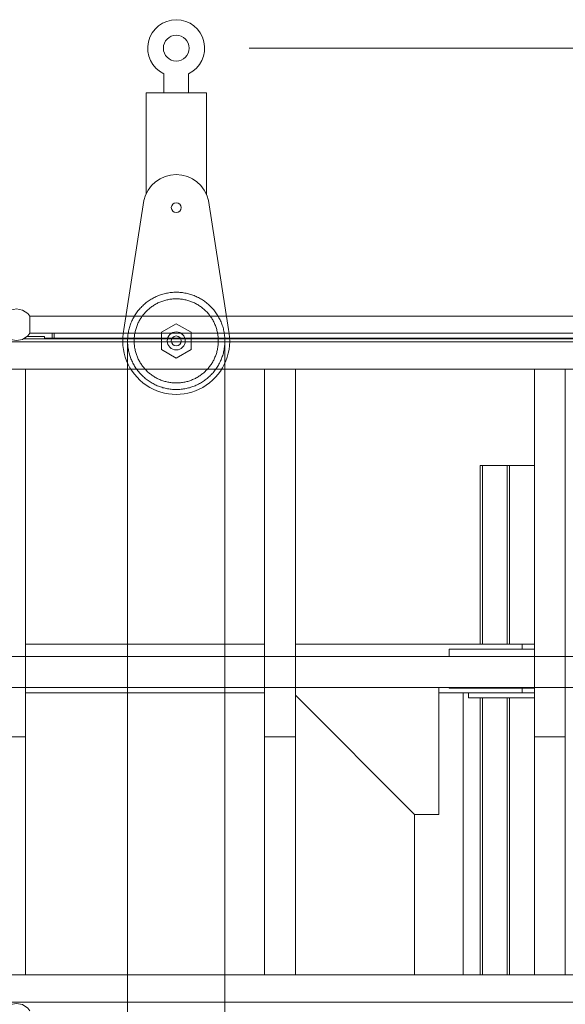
# Model space of a CAD drawing. Header units: millimetres. Extents: x 53746 to 116821, y -810352 to -765802.
# Tile 307 of 347: x 92805 to 93926, y -773228 to -771203. Entities that reach past the tile are written whole.
import ezdxf
from ezdxf.enums import TextEntityAlignment as Align

# ---------------------------------------------------------------- set-up
doc = ezdxf.new("R2010")
doc.units = ezdxf.units.MM
doc.header["$MEASUREMENT"] = 0
doc.linetypes.add('DGN Style 2', pattern=[1526.188139, 1017.458759, -508.72938])
doc.linetypes.add('DGN Style 3', pattern=[2002.806, 1430.575714, -572.230286])
for name, color, linetype, lineweight in [('Main Cradle Rails', 7, 'Continuous', 0), ('Side Cradle Stbd', 7, 'Continuous', 0), ('Side Cradle Tower Platform', 7, 'Continuous', 0), ('Side Slip Rails', 7, 'Continuous', 0)]:
    doc.layers.add(name, color=color, linetype=linetype, lineweight=lineweight)
doc.styles.add('Style-ENGINEERING', font='ENGINEERING.shx')
doc.styles.add('Style-ENGINEERING_0', font='ENGINEERING.shx')
doc.dimstyles.new('MetricMM', dxfattribs={"dimtxt": 3, "dimasz": 3, "dimexe": 1.5, "dimexo": 1.5, "dimgap": 1.5, "dimtad": 1, "dimdec": 0, "dimzin": 7, "dimtxsty": 'Style-ENGINEERING_0', "dimcen": 0.09, "dimclrd": 1, "dimclre": 1, "dimclrt": 7, "dimadec": 0, "dimazin": 3, "dimtfac": 1, "dimtdec": 0, "dimtofl": 0, "dimtmove": 0, "dimatfit": 3, "dimfxl": 1, "dimtzin": 7, "dimlwd": -1, "dimlwe": 0, "dimarcsym": 0})

# ---------------------------------------------------------------- blocks, each defined once
blk = doc.blocks.new('*U61')
at = {"color": 7, "linetype": 'Continuous', "lineweight": 13}
for p, q in [((-25.4, 274.1), (-25.4, 234.8)), ((25.5, 274.1), (25.5, 234.8)), ((-66.5, 13.3), (-107.5, -251.8)), ((66.5, 13.3), (107.5, -251.8))]:
    blk.add_line(p, q, dxfattribs=at)
at = {"color": 7, "linetype": 'Continuous', "lineweight": 13, "flags": 128}
blk.add_lwpolyline([(62.1, 26.6), (62.1, 234.8), (-62.1, 234.8), (-62.1, 26.6)], dxfattribs=at)
at = {"color": 7, "linetype": 'Continuous', "lineweight": 0, "flags": 128}
blk.add_lwpolyline([(0, -240), (30.5, -257.7), (30.5, -292.9), (0, -310.5), (-30.5, -292.9), (-30.5, -257.7), (0, -240)], close=True, dxfattribs=at)
at = {"color": 7, "linetype": 'Continuous', "lineweight": 13}
blk.add_circle((0, 326.7), 26.5, dxfattribs=at)
at = {"color": 7, "linetype": 'Continuous', "lineweight": 0}
for centre, radius in [((0, -1.2), 10.1), ((0, -275.3), 18.6), ((0, -275.3), 10.1)]:
    blk.add_circle(centre, radius, dxfattribs=at)
at = {"color": 7, "linetype": 'DGN Style 2', "lineweight": 0}
for radius in [100, 86.5]:
    blk.add_circle((0, -275.3), radius, dxfattribs=at)
at = {"color": 7, "linetype": 'Continuous', "lineweight": 13, "extrusion": (0, 0, -1)}
for centre, radius, start, end in [((0, 326.7), 58.5, 295.7749, 244.2251), ((0, -1.2), 68, 12.2966, 167.7034), ((0, -275.3), 110, 167.7034, 12.2966)]:
    blk.add_arc(centre, radius, start, end, dxfattribs=at)
blk = doc.blocks.new('*D63')
at = {"color": 1, "linetype": 'Continuous', "lineweight": 0, "transparency": 16777216}
for p, q in [((7993.4, 16815.2), (9900.7, 16815.2)), ((8729.8, 15014.9), (9900.7, 15014.9))]:
    blk.add_line(p, q, dxfattribs=at)
at = {"color": 1, "linetype": 'Continuous', "transparency": 16777216}
blk.add_line((9810.7, 16815.2), (9810.7, 15014.9), dxfattribs=at)
at = {"color": 1, "linetype": 'Continuous', "lineweight": 0, "transparency": 16777216, "extrusion": (0, 0, -1)}
blk.add_solid([(-9735.7, 16515.2), (-9810.7, 16815.2), (-9885.7, 16515.2)], dxfattribs=at)
at = {"color": 1, "linetype": 'Continuous', "lineweight": 0, "transparency": 16777216}
blk.add_solid([(9885.7, 15314.9), (9810.7, 15014.9), (9735.7, 15314.9)], dxfattribs=at)
at = {"layer": 'Defpoints', "color": 7, "linetype": 'Continuous', "lineweight": 0, "transparency": 16777216}
for p in [(7843.4, 16815.2), (9810.7, 15915.1), (8579.8, 15014.9), (9810.7, 15014.9)]:
    blk.add_point(p, dxfattribs=at)
at = {"color": 7, "linetype": 'Continuous', "lineweight": 0, "transparency": 16777216, "style": 'Style-ENGINEERING'}
blk.add_text('1 800', height=300, rotation=90, dxfattribs=at).set_placement((9510.7, 15328.1), align=Align.MIDDLE_LEFT)
blk = doc.blocks.new('*U57')
at = {"color": 7, "linetype": 'DGN Style 3', "lineweight": 13}
for p, q in [((7743.4, 16213.2), (7743.4, 14647.6)), ((7943.4, 16213.2), (7943.4, -4026.1))]:
    blk.add_line(p, q, dxfattribs=at)
at = {"layer": 'Side Cradle Stbd', "color": 7, "linetype": 'Continuous', "lineweight": 0}
for p, q in [((8024.8, 15589.3), (7533.3, 15589.3)), ((8554.4, 15589.3), (8088.3, 15589.3)), ((8579.8, 15579.3), (8404.4, 15579.3)), ((8404.4, 15579.3), (8404.4, 15564)), ((8579.8, 15589.3), (8554.4, 15589.3)), ((8404.4, 15500.5), (8404.4, 15499.3)), ((8404.4, 15499.3), (8579.8, 15499.3)), ((8024.8, 15489.3), (7533.3, 15489.3)), ((8554.4, 15489.3), (8383.2, 15489.3)), ((8433.2, 15489.3), (8433.2, 14909.3)), ((8444.4, 15479.3), (8444.4, 15489.3)), ((8579.8, 15489.3), (8554.4, 15489.3)), ((8333.2, 15239.3), (8333.2, 14909.3))]:
    blk.add_line(p, q, dxfattribs=at)
at = {"layer": 'Side Cradle Stbd', "color": 7, "linetype": 'Continuous', "lineweight": 0, "flags": 128}
for points in [[(8554.4, 15589.3), (8554.4, 15589.3), (8554.4, 15579.3)], [(8383.2, 15500.5), (8383.2, 15239.3), (8333.2, 15239.3), (8088.3, 15484.3)], [(8554.4, 15499.3), (8554.4, 15489.3), (8554.4, 15489.3)], [(8579.8, 15479.3), (8554.4, 15479.3), (8504.4, 15479.3), (8444.4, 15479.3)]]:
    blk.add_lwpolyline(points, dxfattribs=at)
at = {"layer": 'Side Cradle Tower Platform', "color": 7, "linetype": 'Continuous', "lineweight": 0}
for p, q in [((7542.4, 16263.8), (8898.5, 16263.8)), ((7532.5, 16217.3), (7532.5, 16219.6)), ((7537.5, 16222.3), (7537.5, 16223)), ((7572.5, 16222.3), (7537.5, 16222.3)), ((8898.5, 16228.8), (7542.4, 16228.8)), ((7572.5, 16222.3), (7572.5, 16217.3)), ((7588, 16218.8), (7588, 16228.8)), ((7592, 16218.8), (7592, 16228.8)), ((3060.3, 16211.3), (9148.3, 16211.3)), ((8911.8, 16217.3), (7529, 16217.3)), ((7531.3, 16218.8), (7532.5, 16218.8)), ((7572.5, 16218.8), (8909.5, 16218.8)), ((9134.8, 16155.3), (6504.3, 16155.3)), ((7533.3, 16155.3), (7533.3, 15399)), ((8024.8, 15399), (8024.8, 16155.3)), ((8088.3, 16155.3), (8088.3, 15399)), ((8579.8, 15399), (8579.8, 16155.3)), ((8643.3, 16155.3), (8643.3, 15399)), ((9134.8, 15564), (3073.8, 15564)), ((3073.8, 15500.5), (9134.8, 15500.5)), ((8024.8, 15500.5), (8024.8, 15500.5)), ((8579.8, 15500.5), (8579.8, 15500.5)), ((7469.8, 15399), (7533.3, 15399)), ((7533.3, 14909.3), (7533.3, 15399)), ((8024.8, 15399), (8088.3, 15399)), ((8024.8, 14909.3), (8024.8, 15399)), ((8088.3, 14909.3), (8088.3, 15399)), ((8579.8, 15399), (8643.3, 15399)), ((8579.8, 14909.3), (8579.8, 15399)), ((8643.3, 14909.3), (8643.3, 15399)), ((6104.3, 14909.3), (9134.8, 14909.3)), ((8024.8, 14909.3), (8024.8, 14909.3)), ((8579.8, 14909.3), (8579.8, 14909.3)), ((3060.3, 14853.3), (9148.3, 14853.3))]:
    blk.add_line(p, q, dxfattribs=at)
at = {"layer": 'Side Cradle Tower Platform', "color": 7, "linetype": 'Continuous', "lineweight": 0, "flags": 128}
for points in [[(7542.4, 16263.8), (7538, 16269.2), (7527.5, 16276.3), (7515, 16278.8), (7502.6, 16276.3), (7492.1, 16269.2), (7487.7, 16263.8)], [(7542.4, 16263.8), (7542.4, 16263.8), (7542.4, 16263.4), (7542.4, 16262.6), (7542.3, 16262.4), (7542.4, 16262.3), (7542.4, 16261.4), (7542.4, 16258.8), (7542.2, 16258.6), (7542.2, 16258.5), (7542.3, 16257.9), (7542.3, 16257.6), (7542.3, 16257.6), (7542.3, 16257.2), (7542.3, 16253), (7542.3, 16252.9), (7542.3, 16251.2), (7542.3, 16246.8), (7542.4, 16246.3), (7542.4, 16244.5), (7542.4, 16240.2), (7542.3, 16239.6), (7542.3, 16239.6), (7542.3, 16238.1), (7542.3, 16234.9), (7542.3, 16234.9), (7542.3, 16234.6), (7542.2, 16234), (7542.2, 16233.9), (7542.4, 16233.7), (7542.4, 16232.9), (7542.4, 16230.2), (7542.3, 16230.1), (7542.3, 16229.7), (7542.3, 16228.9), (7542.4, 16228.8), (7542.4, 16228.8)], [(7542.4, 16228.8), (7538, 16223.3), (7527.5, 16216.2), (7515, 16213.8), (7502.6, 16216.2), (7492.1, 16223.3), (7487.7, 16228.8)], [(7487.7, 14835.8), (7492.1, 14841.2), (7502.6, 14848.3), (7515, 14850.8), (7527.5, 14848.3), (7538, 14841.2), (7542.4, 14835.8)]]:
    blk.add_lwpolyline(points, dxfattribs=at)
at = {"layer": 'Side Slip Rails', "color": 7, "linetype": 'Continuous', "lineweight": 0}
for p, q in [((8468.4, 15957), (8468.4, 15589.3)), ((8473, 15957), (8473, 15589.3)), ((8523.4, 15957), (8523.4, 15589.3)), ((8528.4, 15957), (8528.4, 15589.3)), ((8468.4, 15479.3), (8468.4, 14909.3)), ((8473, 15479.3), (8473, 14909.3)), ((8523.4, 15479.3), (8523.4, 14909.3)), ((8528.4, 15479.3), (8528.4, 14909.3))]:
    blk.add_line(p, q, dxfattribs=at)
at = {"layer": 'Side Slip Rails', "color": 7, "linetype": 'Continuous', "lineweight": 0, "flags": 128}
for points in [[(8468.4, 15957), (8468.4, 15957), (8468.7, 15957), (8469.7, 15957), (8471.2, 15957), (8473, 15957), (8523.4, 15957)], [(8523.4, 15957), (8523.4, 15957), (8523.7, 15957), (8524.8, 15957), (8526.4, 15957), (8528.4, 15957), (8579.8, 15957)]]:
    blk.add_lwpolyline(points, dxfattribs=at)
at = {"color": 7, "linetype": 'Continuous', "lineweight": 0}
blk.add_blockref('*U61', (7843.3, 16488.5), dxfattribs=at)
at = {"color": 1, "linetype": 'Continuous'}
dim = blk.add_linear_dim(base=(9810.7, 15014.9), p1=(7843.4, 16815.2), p2=(8579.8, 15014.9), angle=270, text='\\FSTANDARD;<>', dimstyle='MetricMM', override={"dimtxt": 300, "dimasz": 300, "dimexe": 90, "dimexo": 150, "dimgap": 150}, dxfattribs=at)
dim.commit()
dim.dimension.update_dxf_attribs({"geometry": '*D63', "text_midpoint": (9810.7, 15915.1)})

msp = doc.modelspace()

# ---------------------------------------------------------------- block references
at = {"layer": 'Main Cradle Rails', "color": 7, "linetype": 'Continuous', "lineweight": 0}
msp.add_blockref('*U57', (85283.05, -788076.95), dxfattribs=at)

doc.saveas('drawing.dxf')
